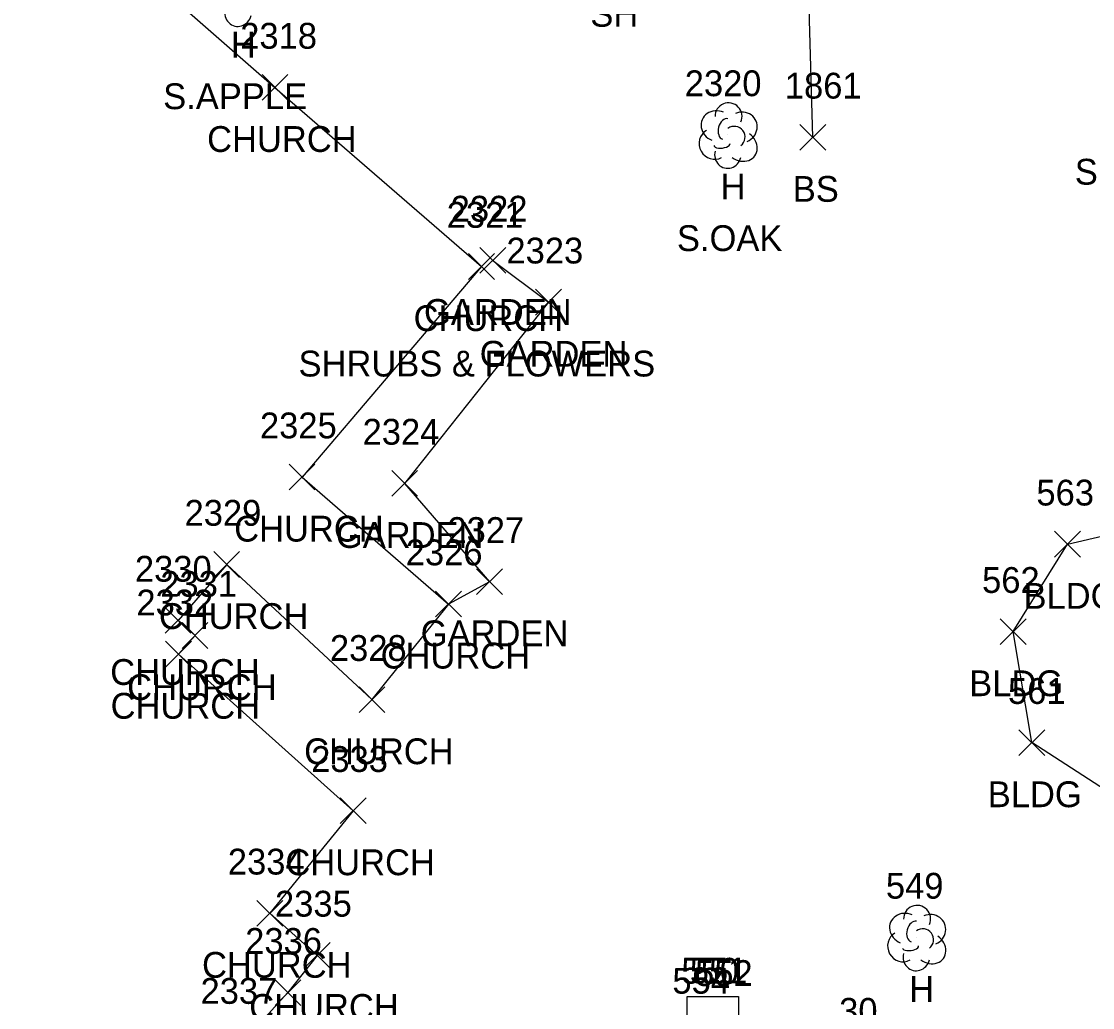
# Model space of a CAD drawing. Extents: x 1462668 to 1465147, y 550359 to 557351.
# Drawn here: x 1464794.7 to 1464877.7, y 552554.8 to 552631.2 of the extents above; entities that cross this region are included whole.
import ezdxf

# ---------------------------------------------------------------- set-up
doc = ezdxf.new("R2010")
doc.units = 0
for name, color, linetype in [('C_I', 7, 'Continuous'), ('D_I', 7, 'Continuous'), ('DS', 7, 'Continuous'), ('L_A', 7, 'Continuous'), ('L_C', 7, 'Continuous'), ('L_I', 7, 'Continuous'), ('L_TIC', 7, 'Continuous'), ('LAPB', 7, 'Continuous'), ('LBC', 7, 'Continuous'), ('LELB', 7, 'Continuous'), ('LTD', 7, 'Continuous')]:
    doc.layers.add(name, color=color, linetype=linetype)

msp = doc.modelspace()

# ---------------------------------------------------------------- linework, layer by layer
at = {"layer": 'DS'}
for p, q in [((1464846.25, 552555.608), (1464850.25, 552555.608)), ((1464846.25, 552551.608), (1464846.25, 552555.608)), ((1464850.25, 552555.608), (1464850.25, 552551.608))]:
    msp.add_line(p, q, dxfattribs=at)
at = {"layer": 'L_TIC'}
for points in [[(1464813.316, 552625.054), (1464815.316, 552627.054)], [(1464815.316, 552625.054), (1464813.316, 552627.054)], [(1464855.002, 552621.19), (1464857.002, 552623.19)], [(1464857.002, 552621.19), (1464855.002, 552623.19)], [(1464829.318, 552611.176), (1464831.318, 552613.176)], [(1464831.318, 552611.176), (1464829.318, 552613.176)], [(1464830.195, 552611.654), (1464832.195, 552613.654)], [(1464832.195, 552611.654), (1464830.195, 552613.654)], [(1464834.513, 552608.411), (1464836.513, 552610.411)], [(1464836.513, 552608.411), (1464834.513, 552610.411)], [(1464815.413, 552594.863), (1464817.413, 552596.863)], [(1464817.413, 552594.863), (1464815.413, 552596.863)], [(1464823.366, 552594.37), (1464825.366, 552596.37)], [(1464825.366, 552594.37), (1464823.366, 552596.37)], [(1464874.733, 552589.657), (1464876.733, 552591.657)], [(1464876.733, 552589.657), (1464874.733, 552591.657)], [(1464809.576, 552588.089), (1464811.576, 552590.089)], [(1464811.576, 552588.089), (1464809.576, 552590.089)], [(1464829.938, 552586.754), (1464831.938, 552588.754)], [(1464831.938, 552586.754), (1464829.938, 552588.754)], [(1464826.763, 552585.025), (1464828.763, 552587.025)], [(1464828.763, 552585.025), (1464826.763, 552587.025)], [(1464805.807, 552583.755), (1464807.807, 552585.755)], [(1464807.807, 552583.755), (1464805.807, 552585.755)], [(1464807.121, 552582.582), (1464809.121, 552584.582)], [(1464809.121, 552582.582), (1464807.121, 552584.582)], [(1464870.525, 552582.884), (1464872.525, 552584.884)], [(1464872.525, 552582.884), (1464870.525, 552584.884)], [(1464805.838, 552581.138), (1464807.838, 552583.138)], [(1464807.838, 552581.138), (1464805.838, 552583.138)], [(1464820.833, 552577.614), (1464822.833, 552579.614)], [(1464822.833, 552577.614), (1464820.833, 552579.614)], [(1464871.965, 552574.283), (1464873.965, 552576.283)], [(1464873.965, 552574.283), (1464871.965, 552576.283)], [(1464819.38, 552569.012), (1464821.38, 552571.012)], [(1464821.38, 552569.012), (1464819.38, 552571.012)], [(1464812.922, 552561.063), (1464814.922, 552563.063)], [(1464814.922, 552561.063), (1464812.922, 552563.063)], [(1464816.58, 552557.802), (1464818.58, 552559.802)], [(1464818.58, 552557.802), (1464816.58, 552559.802)], [(1464814.322, 552554.917), (1464816.322, 552556.917)], [(1464816.322, 552554.917), (1464814.322, 552556.917)]]:
    msp.add_lwpolyline(points, dxfattribs=at)
at = {"layer": 'LAPB'}
for points in [[(1464831.195, 552612.654), (1464835.513, 552609.411), (1464824.366, 552595.37), (1464830.938, 552587.754)], [(1464830.938, 552587.754), (1464827.763, 552586.025)]]:
    msp.add_lwpolyline(points, dxfattribs=at)
at = {"layer": 'LBC'}
for points in [[(1464794.666, 552643.237), (1464814.316, 552626.054), (1464830.318, 552612.176), (1464816.413, 552595.863), (1464827.763, 552586.025), (1464821.833, 552578.614), (1464810.576, 552589.089), (1464806.807, 552584.755), (1464808.121, 552583.582), (1464806.838, 552582.138), (1464820.38, 552570.012), (1464813.922, 552562.063), (1464817.58, 552558.802), (1464815.322, 552555.917), (1464811.806, 552552.045)], [(1464893.486, 552579.202), (1464888.785, 552572.196), (1464880.877, 552570.191), (1464872.965, 552575.283), (1464871.525, 552583.884), (1464875.733, 552590.657), (1464884.021, 552592.597), (1464891.91, 552587.674)]]:
    msp.add_lwpolyline(points, dxfattribs=at)
at = {"layer": 'LELB'}
msp.add_lwpolyline([(1464856.002, 552622.19), (1464855.471, 552640.375), (1464841.723, 552656.023), (1464819.806, 552676.191), (1464823.286, 552689.951)], dxfattribs=at)
at = {"layer": 'LTD'}
for p, q in [((1464849.419, 552622.375), (1464849.419, 552622.375)), ((1464849.419, 552622.375), (1464849.419, 552622.375)), ((1464864.029, 552560.194), (1464864.029, 552560.194)), ((1464864.029, 552560.194), (1464864.029, 552560.194))]:
    msp.add_line(p, q, dxfattribs=at)
for centre in [(1464849.466, 552623.808), (1464864.076, 552561.628)]:
    msp.add_arc(centre, 1.047, 335.52715, 180.95627, dxfattribs=at)
for centre, major_axis, ratio, start_param, end_param in [((1464811.463, 552631.869), (0.265, 1.061), 0.942809, 1.570796, 4.712389), ((1464848.627, 552623.041), (1.21, -0.512), 0.895232, 1.570796, 4.712389), ((1464850.46, 552622.958), (-1.141, -0.483), 0.949671, 1.570796, 4.712389), ((1464849.21, 552622.833), (-0.208, -0.792), 0.645439, 3.141593, 6.283185), ((1464849.919, 552622.208), (-0.5, 0.667), 0.989748, 3.141593, 6.283185), ((1464848.336, 552621.666), (0.584, -1.042), 0.959034, 3.141593, 6.283185), ((1464850.419, 552621.541), (-1.09, 0.792), 0.841452, 1.570796, 4.712389), ((1464848.961, 552621.624), (-0.625, -0.083), 0.423636, 0, 3.141593), ((1464849.419, 552620.875), (0.265, 1.061), 0.942809, 1.570796, 4.712389), ((1464863.237, 552560.86), (1.21, -0.512), 0.895232, 1.570796, 4.712389), ((1464865.071, 552560.777), (-1.141, -0.483), 0.949671, 1.570796, 4.712389), ((1464863.821, 552560.652), (-0.208, -0.792), 0.645439, 3.141593, 6.283185), ((1464864.529, 552560.027), (-0.5, 0.667), 0.989748, 3.141593, 6.283185), ((1464862.946, 552559.485), (0.584, -1.042), 0.959034, 3.141593, 6.283185), ((1464865.029, 552559.361), (-1.09, 0.792), 0.841452, 1.570796, 4.712389), ((1464863.571, 552559.444), (-0.625, -0.083), 0.423636, 0, 3.141593), ((1464864.029, 552558.694), (0.265, 1.061), 0.942809, 1.570796, 4.712389)]:
    msp.add_ellipse(centre, major_axis=major_axis, ratio=ratio, start_param=start_param, end_param=end_param, dxfattribs=at)

# ---------------------------------------------------------------- texts
at = {"layer": 'C_I'}
msp.add_text('30', height=2, dxfattribs=at).set_placement((1464858.04, 552553.499))
at = {"layer": 'D_I'}
for s, p in [('550', (1464845.807, 552556.609)), ('551', (1464846.462, 552556.629)), ('552', (1464846.871, 552556.429)), ('554', (1464845.113, 552555.831))]:
    msp.add_text(s, height=2, dxfattribs=at).set_placement(p)
at = {"layer": 'L_A'}
for s, p in [('SH', (1464838.756, 552630.757)), ('H', (1464810.896, 552628.369)), ('CHURCH', (1464809.056, 552621.054)), ('H', (1464848.852, 552617.375)), ('BS', (1464854.443, 552617.19)), ('CHURCH', (1464825.058, 552607.176)), ('GARDEN', (1464825.864, 552607.654)), ('GARDEN', (1464830.182, 552604.411)), ('CHURCH', (1464811.153, 552590.863)), ('GARDEN', (1464819.035, 552590.37)), ('BLDG', (1464872.323, 552585.657)), ('CHURCH', (1464805.316, 552584.089)), ('GARDEN', (1464825.608, 552582.754)), ('CHURCH', (1464822.503, 552581.025)), ('CHURCH', (1464801.547, 552579.755)), ('BLDG', (1464868.115, 552578.884)), ('CHURCH', (1464802.861, 552578.582)), ('CHURCH', (1464801.578, 552577.138)), ('CHURCH', (1464816.573, 552573.614)), ('BLDG', (1464869.555, 552570.283)), ('CHURCH', (1464815.121, 552565.012)), ('CHURCH', (1464808.662, 552557.063)), ('H', (1464863.462, 552555.194)), ('CHURCH', (1464812.32, 552553.802))]:
    msp.add_text(s, height=2, dxfattribs=at).set_placement(p)
at = {"layer": 'L_C'}
for s, p in [('S.APPLE', (1464805.652, 552624.369)), ('S.MAPLE', (1464876.301, 552618.519)), ('S.OAK', (1464845.466, 552613.375)), ('SHRUBS & FLOWERS', (1464816.14, 552603.654))]:
    msp.add_text(s, height=2, dxfattribs=at).set_placement(p)
at = {"layer": 'L_I'}
for s, p in [('2318', (1464811.623, 552629.054)), ('2320', (1464846.072, 552625.375)), ('1861', (1464853.829, 552625.19)), ('2322', (1464827.935, 552615.654)), ('2321', (1464827.625, 552615.176)), ('2323', (1464832.253, 552612.411)), ('2325', (1464813.153, 552598.863)), ('2324', (1464821.106, 552598.37)), ('563', (1464873.323, 552593.657)), ('2329', (1464807.308, 552592.089)), ('2327', (1464827.678, 552590.754)), ('2326', (1464824.448, 552589.025)), ('2330', (1464803.461, 552587.755)), ('2331', (1464805.428, 552586.582)), ('562', (1464869.115, 552586.884)), ('2332', (1464803.578, 552585.138)), ('2328', (1464818.573, 552581.614)), ('561', (1464871.122, 552578.283)), ('2333', (1464817.121, 552573.012)), ('2334', (1464810.662, 552565.063)), ('549', (1464861.659, 552563.194)), ('2335', (1464814.32, 552561.802)), ('2336', (1464812.007, 552558.917)), ('2337', (1464808.547, 552555.045))]:
    msp.add_text(s, height=2, dxfattribs=at).set_placement(p)

doc.saveas('drawing.dxf')
